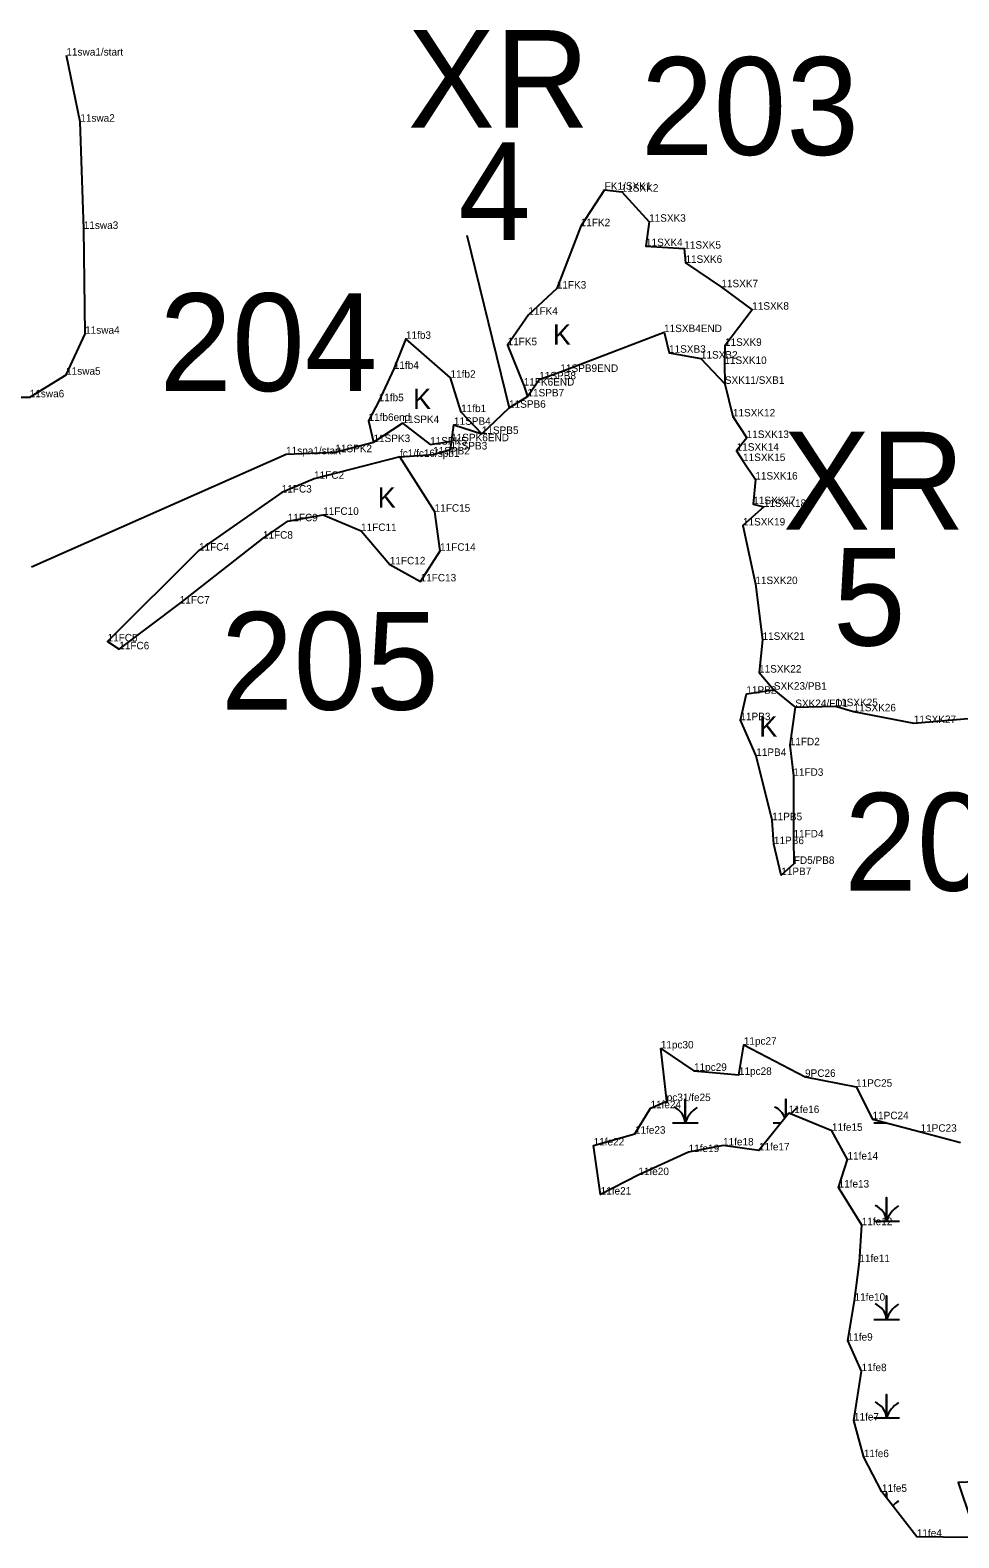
# Model space of a CAD drawing. Extents: x 2072529 to 2268796, y 436423 to 470397.
# Drawn here: x 2226395 to 2227016, y 447424 to 448432 of the extents above; entities that cross this region are included whole.
import ezdxf

# ---------------------------------------------------------------- set-up
doc = ezdxf.new("R2010")
doc.units = 0
for name, color, linetype in [('Default', 7, 'Continuous'), ('Exist Environmental Wetland Boundary', 7, 'Continuous'), ('Exist Environmental Wetland Boundary Cogo Comment', 7, 'Continuous'), ('Exist Environmental Wetland Boundary Cogo Point CELL', 7, 'Continuous'), ('Exist Hydro Jurisdictional Stream or Body of Water NEU Mitigable', 7, 'Continuous'), ('Exist Hydro Jurisdictional Stream or Body of Water NEU Mitigable Cogo Comment', 7, 'Continuous'), ('Exist Hydro Swamp or Marsh', 7, 'Continuous')]:
    doc.layers.add(name, color=color, linetype=linetype)

msp = doc.modelspace()

# ---------------------------------------------------------------- linework, layer by layer
at = {"layer": 'Default'}
for p, q in [((2226686.9, 448294.8), (2226715.1, 448179.4)), ((2226395.9, 448073.1), (2226566.1, 448148.3))]:
    msp.add_line(p, q, dxfattribs=at)
at = {"layer": 'Exist Environmental Wetland Boundary'}
for points in [[(2226779, 448325.2), (2226763, 448300.8), (2226747, 448259.1), (2226728, 448241.6), (2226714.1, 448221.2), (2226724.9, 448194.2), (2226727.4, 448187)], [(2226696.9, 448161.9), (2226683.1, 448176.5), (2226676, 448199.5), (2226646.2, 448225.5), (2226638.1, 448205.4), (2226628, 448183.8), (2226621.2, 448170.6), (2226624.5, 448156.5)], [(2226906.4, 447979.3), (2226902.7, 447953.7), (2226905.1, 447933.3), (2226905.2, 447892.1), (2226905.4, 447874.4), (2226897, 447866.9), (2226892.1, 447887.6), (2226890.9, 447903.6), (2226880.3, 447946.6), (2226869.7, 447970.5), (2226873.7, 447988.2), (2226892.1, 447990.9)], [(2227040.4, 447423.7), (2226987.6, 447424.5), (2226964.3, 447454.5), (2226952.2, 447477.7), (2226945.6, 447502.2), (2226950.7, 447535.2), (2226941.4, 447555.6), (2226946, 447582.3), (2226949.2, 447608.2), (2226950.8, 447632.8), (2226935.3, 447658), (2226941.3, 447676.7), (2226930.9, 447695.9), (2226902, 447707.8), (2226882.1, 447682.8), (2226858.1, 447686.1), (2226835.1, 447681.7), (2226801.5, 447666.3), (2226776.3, 447653.3), (2226771.6, 447686.1), (2226799.2, 447694), (2226809.6, 447711), (2226820.5, 447715.8), (2226816.5, 447751), (2226838.7, 447736), (2226868.7, 447733.3), (2226872, 447753.5), (2226912.9, 447732), (2226947, 447725.4), (2226958, 447703.7), (2226990.1, 447695.3), (2227016.9, 447688)], [(2227044.9, 447461.8), (2227015.3, 447460.7), (2227023.9, 447435)]]:
    msp.add_lwpolyline(points, dxfattribs=at)
msp.add_lwpolyline([(2226642.2, 448146.5), (2226584.8, 448131.9), (2226563.2, 448122.7), (2226507.9, 448083.9), (2226446.8, 448023.2), (2226454.6, 448017.9), (2226495, 448048.5), (2226550.6, 448091.9), (2226567.2, 448103.5), (2226590.9, 448107.8), (2226616.2, 448097), (2226635.4, 448074.7), (2226656, 448063.3), (2226669, 448083.8), (2226665.4, 448109.9)], close=True, dxfattribs=at)
at = {"layer": 'Exist Environmental Wetland Boundary Cogo Point CELL'}
for p, q in [((2226419.3, 448414.9), (2226419.3, 448414.9)), ((2226428.6, 448370.7), (2226428.6, 448370.7)), ((2226779, 448325.2), (2226779, 448325.2)), ((2226779, 448325.2), (2226779, 448325.2)), ((2226790.4, 448323.9), (2226790.4, 448323.9)), ((2226808.7, 448303.8), (2226808.7, 448303.8)), ((2226430.9, 448299), (2226430.9, 448299)), ((2226763, 448300.8), (2226763, 448300.8)), ((2226806.6, 448287.5), (2226806.6, 448287.5)), ((2226832.2, 448285.8), (2226832.2, 448285.8)), ((2226833, 448276.3), (2226833, 448276.3)), ((2226747, 448259.1), (2226747, 448259.1)), ((2226857, 448260), (2226857, 448260)), ((2226877.6, 448245), (2226877.6, 448245)), ((2226728, 448241.6), (2226728, 448241.6)), ((2226431.8, 448228.9), (2226431.8, 448228.9)), ((2226646.2, 448225.5), (2226646.2, 448225.5)), ((2226818.7, 448230), (2226818.7, 448230)), ((2226714.1, 448221.2), (2226714.1, 448221.2)), ((2226822, 448216.2), (2226822, 448216.2)), ((2226859.4, 448220.8), (2226859.4, 448220.8)), ((2226638.1, 448205.4), (2226638.1, 448205.4)), ((2226749.4, 448203.4), (2226749.4, 448203.4)), ((2226843.3, 448212.3), (2226843.3, 448212.3)), ((2226859, 448208.7), (2226859, 448208.7)), ((2226419.1, 448201.5), (2226419.1, 448201.5)), ((2226676, 448199.5), (2226676, 448199.5)), ((2226724.9, 448194.2), (2226724.9, 448194.2)), ((2226735.3, 448198.4), (2226735.3, 448198.4)), ((2226859.3, 448195.4), (2226859.3, 448195.4)), ((2226628, 448183.8), (2226628, 448183.8)), ((2226727.4, 448187), (2226727.4, 448187)), ((2226683.1, 448176.5), (2226683.1, 448176.5)), ((2226715.1, 448179.4), (2226715.1, 448179.4)), ((2226864.7, 448173.6), (2226864.7, 448173.6)), ((2226621.2, 448170.6), (2226621.2, 448170.6)), ((2226643.9, 448169.2), (2226643.9, 448169.2)), ((2226678.3, 448168), (2226678.3, 448168)), ((2226624.5, 448156.5), (2226624.5, 448156.5)), ((2226662.4, 448154.8), (2226662.4, 448154.8)), ((2226676.4, 448157), (2226676.4, 448157)), ((2226696.9, 448161.9), (2226696.9, 448161.9)), ((2226873.9, 448159.2), (2226873.9, 448159.2)), ((2226566.1, 448148.3), (2226566.1, 448148.3)), ((2226599, 448149.7), (2226599, 448149.7)), ((2226642.2, 448146.5), (2226642.2, 448146.5)), ((2226642.2, 448146.5), (2226642.2, 448146.5)), ((2226664.4, 448148.2), (2226664.4, 448148.2)), ((2226676, 448151.5), (2226676, 448151.5)), ((2226867.2, 448150.7), (2226867.2, 448150.7)), ((2226871.5, 448143.8), (2226871.5, 448143.8)), ((2226563.2, 448122.7), (2226563.2, 448122.7)), ((2226584.8, 448131.9), (2226584.8, 448131.9)), ((2226879.7, 448131.4), (2226879.7, 448131.4)), ((2226878.3, 448115), (2226878.3, 448115)), ((2226885.4, 448113.1), (2226885.4, 448113.1)), ((2226567.2, 448103.5), (2226567.2, 448103.5)), ((2226590.9, 448107.8), (2226590.9, 448107.8)), ((2226665.4, 448109.9), (2226665.4, 448109.9)), ((2226550.6, 448091.9), (2226550.6, 448091.9)), ((2226616.2, 448097), (2226616.2, 448097)), ((2226871.4, 448100.7), (2226871.4, 448100.7)), ((2226507.9, 448083.9), (2226507.9, 448083.9)), ((2226669, 448083.8), (2226669, 448083.8)), ((2226635.4, 448074.7), (2226635.4, 448074.7)), ((2226656, 448063.3), (2226656, 448063.3)), ((2226879.7, 448061.5), (2226879.7, 448061.5)), ((2226495, 448048.5), (2226495, 448048.5)), ((2226446.8, 448023.2), (2226446.8, 448023.2)), ((2226884.5, 448024.2), (2226884.5, 448024.2)), ((2226454.6, 448017.9), (2226454.6, 448017.9)), ((2226882.2, 448002.3), (2226882.2, 448002.3)), ((2226892.1, 447990.9), (2226892.1, 447990.9)), ((2226892.1, 447990.9), (2226892.1, 447990.9)), ((2226873.7, 447988.2), (2226873.7, 447988.2)), ((2226906.4, 447979.3), (2226906.4, 447979.3)), ((2226906.4, 447979.3), (2226906.4, 447979.3)), ((2226933.3, 447979.9), (2226933.3, 447979.9)), ((2226945.4, 447976.4), (2226945.4, 447976.4)), ((2226869.7, 447970.5), (2226869.7, 447970.5)), ((2226985.6, 447968.6), (2226985.6, 447968.6)), ((2226902.7, 447953.7), (2226902.7, 447953.7)), ((2226880.3, 447946.6), (2226880.3, 447946.6)), ((2226905.1, 447933.3), (2226905.1, 447933.3)), ((2226890.9, 447903.6), (2226890.9, 447903.6)), ((2226905.2, 447892.1), (2226905.2, 447892.1)), ((2226892.1, 447887.6), (2226892.1, 447887.6)), ((2226905.4, 447874.4), (2226905.4, 447874.4)), ((2226897, 447866.9), (2226897, 447866.9)), ((2226816.5, 447751), (2226816.5, 447751)), ((2226872, 447753.5), (2226872, 447753.5)), ((2226838.7, 447736), (2226838.7, 447736)), ((2226868.7, 447733.3), (2226868.7, 447733.3)), ((2226912.9, 447732), (2226912.9, 447732)), ((2226947, 447725.4), (2226947, 447725.4)), ((2226809.6, 447711), (2226809.6, 447711)), ((2226820.5, 447715.8), (2226820.5, 447715.8)), ((2226902, 447707.8), (2226902, 447707.8)), ((2226958, 447703.7), (2226958, 447703.7)), ((2226799.2, 447694), (2226799.2, 447694)), ((2226930.9, 447695.9), (2226930.9, 447695.9)), ((2226990.1, 447695.3), (2226990.1, 447695.3)), ((2226771.6, 447686.1), (2226771.6, 447686.1)), ((2226835.1, 447681.7), (2226835.1, 447681.7)), ((2226858.1, 447686.1), (2226858.1, 447686.1)), ((2226882.1, 447682.8), (2226882.1, 447682.8)), ((2226941.3, 447676.7), (2226941.3, 447676.7)), ((2226801.5, 447666.3), (2226801.5, 447666.3)), ((2226776.3, 447653.3), (2226776.3, 447653.3)), ((2226935.3, 447658), (2226935.3, 447658)), ((2226950.8, 447632.8), (2226950.8, 447632.8)), ((2226949.2, 447608.2), (2226949.2, 447608.2)), ((2226946, 447582.3), (2226946, 447582.3)), ((2226941.4, 447555.6), (2226941.4, 447555.6)), ((2226950.7, 447535.2), (2226950.7, 447535.2)), ((2226945.6, 447502.2), (2226945.6, 447502.2)), ((2226952.2, 447477.7), (2226952.2, 447477.7)), ((2227015.3, 447460.7), (2227015.3, 447460.7)), ((2226964.3, 447454.5), (2226964.3, 447454.5)), ((2226987.6, 447424.5), (2226987.6, 447424.5))]:
    msp.add_line(p, q, dxfattribs=at)
at = {"layer": 'Exist Hydro Jurisdictional Stream or Body of Water NEU Mitigable'}
for points in [[(2225978.7, 448347.1), (2225981.9, 448269.3), (2225998.3, 448263.9), (2225995.8, 448254), (2226000.1, 448247), (2226020.1, 448247), (2226042.5, 448242.9), (2226052.7, 448219.1), (2226090.2, 448168.8), (2226122.7, 448164.6), (2226154.4, 448158.4), (2226160.6, 448142.8), (2226142.2, 448126.8), (2226147.6, 448108.3), (2226192.4, 448126.7), (2226229.6, 448146.2), (2226318.3, 448183.6), (2226335.4, 448186.5), (2226394.8, 448186.4), (2226419.1, 448201.5), (2226431.8, 448228.9), (2226430.9, 448299), (2226428.6, 448370.7), (2226419.3, 448414.9)], [(2226779, 448325.2), (2226790.4, 448323.9), (2226808.7, 448303.8), (2226806.6, 448287.5), (2226832.2, 448285.8), (2226833, 448276.3), (2226857, 448260), (2226877.6, 448245), (2226859.4, 448220.8), (2226859, 448208.7), (2226859.3, 448195.4)], [(2226749.4, 448203.4), (2226818.7, 448230), (2226822, 448216.2), (2226843.3, 448212.3), (2226859.3, 448195.4)], [(2226715.1, 448179.4), (2226727.4, 448187), (2226735.3, 448198.4), (2226749.4, 448203.4)], [(2226859.3, 448195.4), (2226864.7, 448173.6), (2226873.9, 448159.2), (2226867.2, 448150.7), (2226871.5, 448143.8), (2226879.7, 448131.4), (2226878.3, 448115), (2226885.4, 448113.1), (2226871.4, 448100.7), (2226879.7, 448061.5), (2226884.5, 448024.2), (2226882.2, 448002.3), (2226892.1, 447990.9), (2226906.4, 447979.3), (2226933.3, 447979.9), (2226945.4, 447976.4), (2226985.6, 447968.6), (2227021.9, 447971.6)], [(2226642.2, 448146.5), (2226664.4, 448148.2), (2226676, 448151.5), (2226678.3, 448168), (2226696.9, 448161.9), (2226715.1, 448179.4)], [(2226566.1, 448148.3), (2226599, 448149.7), (2226624.5, 448156.5), (2226643.9, 448169.2), (2226662.4, 448154.8), (2226676.4, 448157)]]:
    msp.add_lwpolyline(points, dxfattribs=at)
at = {"layer": 'Exist Hydro Swamp or Marsh'}
for points in [[(2226824.3, 447701.3), (2226832.9, 447701.3), (2226832.9, 447717.1), (2226832.9, 447701.3), (2226841.5, 447701.3)], [(2226900.1, 447705.5), (2226900.1, 447717.1), (2226900.1, 447705.5)], [(2226891.5, 447701.3), (2226896.8, 447701.3)], [(2226958.8, 447701.3), (2226967, 447701.3)], [(2226958.8, 447635.5), (2226967.4, 447635.5), (2226967.4, 447651.3), (2226967.4, 447635.5), (2226976, 447635.5)], [(2226958.8, 447569.7), (2226967.4, 447569.7), (2226967.4, 447585.5), (2226967.4, 447569.7), (2226976, 447569.7)], [(2226958.8, 447503.9), (2226967.4, 447503.9), (2226967.4, 447519.7), (2226967.4, 447503.9), (2226976, 447503.9)], [(2226967.4, 447450.5), (2226967.4, 447453.9), (2226967.4, 447450.5)]]:
    msp.add_lwpolyline(points, dxfattribs=at)
for centre, radius, start, end in [((2226820.6, 447700.4), 12.3, 4.1403, 67.535), ((2226851.1, 447695.3), 19.2, 122.1274, 161.6222), ((2226887.9, 447700.4), 12.3, 19.7224, 67.535), ((2226918.4, 447695.3), 19.2, 122.1274, 141.5514), ((2226955.1, 447634.6), 12.3, 4.1403, 67.535), ((2226985.6, 447629.5), 19.2, 122.1274, 161.6222), ((2226955.1, 447568.8), 12.3, 4.1403, 67.535), ((2226985.6, 447563.7), 19.2, 122.1274, 161.6222), ((2226955.1, 447503), 12.3, 4.1403, 67.535), ((2226985.6, 447497.9), 19.2, 122.1274, 161.6222), ((2226985.6, 447432.1), 19.2, 122.1274, 137.1392)]:
    msp.add_arc(centre, radius, start, end, dxfattribs=at)

# ---------------------------------------------------------------- texts
at = {"layer": 'Default'}
for s, height, p in [('XR', 65.34, (2226647.4, 448366.6)), ('203', 65.34, (2226803.2, 448348.5)), ('4', 65.3, (2226681.2, 448291.6)), ('204', 65.34, (2226481.4, 448190.6)), ('XR', 65.34, (2226898.2, 448098)), ('5', 65.3, (2226931.6, 448020.4)), ('205', 65.34, (2226522.4, 447977.5)), ('206', 65.34, (2226939.1, 447856.5))]:
    msp.add_text(s, height=height, dxfattribs=at).set_placement(p)
at = {"layer": 'Exist Environmental Wetland Boundary Cogo Comment'}
for s, p in [('11FK2', (2226763, 448300.8)), ('11FK3', (2226747, 448259.1)), ('11FK4', (2226728, 448241.6)), ('11fb3', (2226646.2, 448225.5)), ('11FK5', (2226714.1, 448221.2)), ('11fb4', (2226638.1, 448205.4)), ('11fb2', (2226676, 448199.5)), ('11fb5', (2226628, 448183.8)), ('11fb6end', (2226621.2, 448170.6)), ('11fb1', (2226683.1, 448176.5)), ('11FC2', (2226584.8, 448131.9)), ('11FC3', (2226563.2, 448122.7)), ('11FC10', (2226590.9, 448107.8)), ('11FC15', (2226665.4, 448109.9)), ('11FC9', (2226567.2, 448103.5)), ('11FC11', (2226616.2, 448097)), ('11FC8', (2226550.6, 448091.9)), ('11FC4', (2226507.9, 448083.9)), ('11FC14', (2226669, 448083.8)), ('11FC12', (2226635.4, 448074.7)), ('11FC13', (2226656, 448063.3)), ('11FC7', (2226495, 448048.5)), ('11FC5', (2226446.8, 448023.2)), ('11FC6', (2226454.6, 448017.9)), ('11PB2', (2226873.7, 447988.2)), ('11PB3', (2226869.7, 447970.5)), ('11PB4', (2226880.3, 447946.6)), ('11FD2', (2226902.7, 447953.7)), ('11FD3', (2226905.1, 447933.3)), ('11PB5', (2226890.9, 447903.6)), ('11PB6', (2226892.1, 447887.6)), ('11FD4', (2226905.2, 447892.1)), ('11PB7', (2226897, 447866.9)), ('FD5/PB8', (2226905.4, 447874.4)), ('11pc30', (2226816.5, 447751)), ('11pc27', (2226872, 447753.5)), ('11pc29', (2226838.7, 447736)), ('11pc28', (2226868.7, 447733.3)), ('9PC26', (2226912.9, 447732)), ('11PC25', (2226947, 447725.4)), ('pc31/fe25', (2226820.5, 447715.8)), ('11fe24', (2226809.6, 447711)), ('11fe16', (2226902, 447707.8)), ('11PC24', (2226958, 447703.7)), ('11fe23', (2226799.2, 447694)), ('11fe15', (2226930.9, 447695.9)), ('11PC23', (2226990.1, 447695.3)), ('11fe22', (2226771.6, 447686.1)), ('11fe18', (2226858.1, 447686.1)), ('11fe19', (2226835.1, 447681.7)), ('11fe17', (2226882.1, 447682.8)), ('11fe14', (2226941.3, 447676.7)), ('11fe20', (2226801.5, 447666.3)), ('11fe21', (2226776.3, 447653.3)), ('11fe13', (2226935.3, 447658)), ('11fe12', (2226950.8, 447632.8)), ('11fe11', (2226949.2, 447608.2)), ('11fe10', (2226946, 447582.3)), ('11fe9', (2226941.4, 447555.6)), ('11fe8', (2226950.7, 447535.2)), ('11fe7', (2226945.6, 447502.2)), ('11fe6', (2226952.2, 447477.7)), ('11fe5', (2226964.3, 447454.5)), ('11fe4', (2226987.6, 447424.5))]:
    msp.add_text(s, height=5, dxfattribs=at).set_placement(p)
at = {"layer": 'Exist Hydro Jurisdictional Stream or Body of Water NEU Mitigable Cogo Comment'}
for s, p in [('11swa1/start', (2226419.3, 448414.9)), ('11swa2', (2226428.6, 448370.7)), ('FK1/SXK1', (2226779, 448325.2)), ('11SXK2', (2226790.4, 448323.9)), ('11swa3', (2226430.9, 448299)), ('11SXK3', (2226808.7, 448303.8)), ('11SXK4', (2226806.6, 448287.5)), ('11SXK5', (2226832.2, 448285.8)), ('11SXK6', (2226833, 448276.3)), ('11SXK7', (2226857, 448260)), ('11SXK8', (2226877.6, 448245)), ('11swa4', (2226431.8, 448228.9)), ('11SXB4END', (2226818.7, 448230)), ('11SXK9', (2226859.4, 448220.8)), ('11SXB3', (2226822, 448216.2)), ('11SXB2', (2226843.3, 448212.3)), ('11SXK10', (2226859, 448208.7)), ('11swa5', (2226419.1, 448201.5)), ('11SPB8', (2226735.3, 448198.4)), ('11SPB9END', (2226749.4, 448203.4)), ('11FK6END', (2226724.9, 448194.2)), ('SXK11/SXB1', (2226859.3, 448195.4)), ('11swa6', (2226394.8, 448186.4)), ('11SPB6', (2226715.1, 448179.4)), ('11SPB7', (2226727.4, 448187)), ('11SPK4', (2226643.9, 448169.2)), ('11SPB4', (2226678.3, 448168)), ('11SXK12', (2226864.7, 448173.6)), ('11SPB5', (2226696.9, 448161.9)), ('11SXK13', (2226873.9, 448159.2)), ('11spa1/start', (2226566.1, 448148.3)), ('11SPK2', (2226599, 448149.7)), ('11SPK3', (2226624.5, 448156.5)), ('11SPK5', (2226662.4, 448154.8)), ('11SPB2', (2226664.4, 448148.2)), ('11SPB3', (2226676, 448151.5)), ('11SPK6END', (2226676.4, 448157)), ('11SXK14', (2226867.2, 448150.7)), ('fc1/fc16/spb1', (2226642.2, 448146.5)), ('11SXK15', (2226871.5, 448143.8)), ('11SXK16', (2226879.7, 448131.4)), ('11SXK17', (2226878.3, 448115)), ('11SXK18', (2226885.4, 448113.1)), ('11SXK19', (2226871.4, 448100.7)), ('11SXK20', (2226879.7, 448061.5)), ('11SXK21', (2226884.5, 448024.2)), ('11SXK22', (2226882.2, 448002.3)), ('SXK23/PB1', (2226892.1, 447990.9)), ('SXK24/FD1', (2226906.4, 447979.3)), ('11SXK25', (2226933.3, 447979.9)), ('11SXK26', (2226945.4, 447976.4)), ('11SXK27', (2226985.6, 447968.6))]:
    msp.add_text(s, height=5, dxfattribs=at).set_placement(p)
at = {"layer": 'Exist Hydro Swamp or Marsh'}
for p in [(2226744.3, 448221.5), (2226650.9, 448178.5), (2226627.3, 448112.6), (2226882.3, 447959.4)]:
    msp.add_text('K', height=13.6, dxfattribs=at).set_placement(p)

doc.saveas('drawing.dxf')
